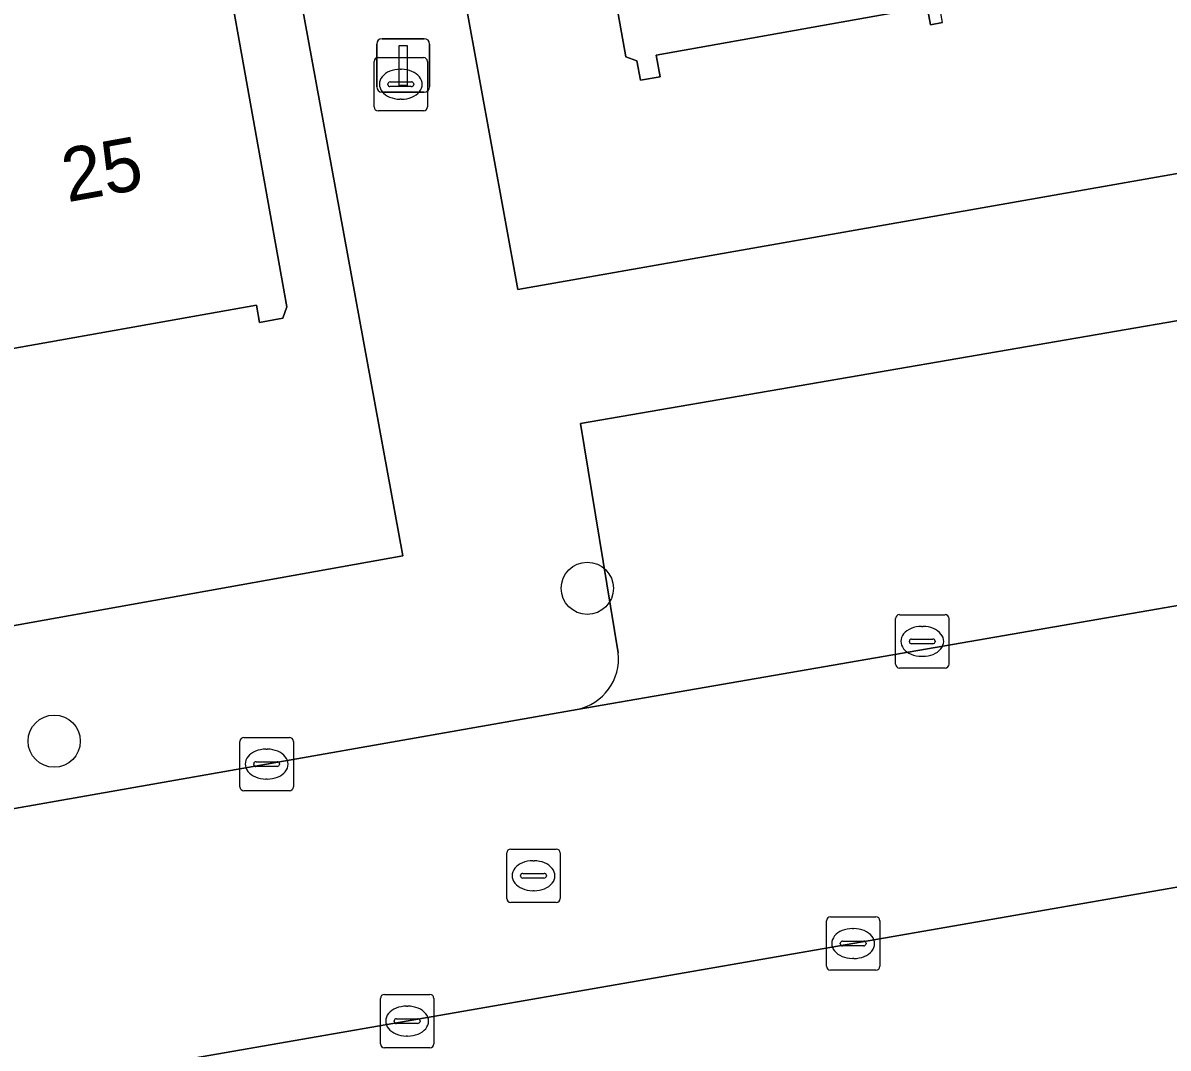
# Model space of a CAD drawing. Extents: x 157793 to 159380, y 380877 to 382313.
# Drawn here: x 158466.23 to 158487.67, y 381373.82 to 381393.01 of the extents above; entities that cross this region are included whole.
import ezdxf

# ---------------------------------------------------------------- set-up
doc = ezdxf.new("R2010")
doc.units = 0
for name, color, linetype in [('IMGEO_Boom', 7, 'Continuous'), ('IMGEO_Erf', 7, 'Continuous'), ('IMGEO_Kolk', 7, 'Continuous'), ('IMGEO_Lichtmast', 7, 'Continuous'), ('IMGEO_Pand', 7, 'Continuous'), ('IMGEO_Pand_nummerreeks', 7, 'Continuous'), ('IMGEO_Parkeervlak_open', 7, 'Continuous'), ('IMGEO_Rijbaan_lokaal_open', 7, 'Continuous'), ('IMGEO_Rioolput', 7, 'Continuous'), ('IMGEO_Voetpad_open', 7, 'Continuous')]:
    doc.layers.add(name, color=color, linetype=linetype)

msp = doc.modelspace()

# ---------------------------------------------------------------- linework, layer by layer
at = {"layer": 'IMGEO_Boom'}
for centre in [(158476.793, 381382.428), (158466.813, 381379.566)]:
    msp.add_circle(centre, 0.489, dxfattribs=at)
at = {"layer": 'IMGEO_Erf'}
for points in [[(158430.261, 381375.309), (158473.339, 381383.038), (158468.406, 381409.988), (158465.655, 381409.513)], [(158463.655, 381396.858), (158468.877, 381397.792), (158468.818, 381398.121), (158469.29, 381398.205), (158471.168, 381387.698), (158471.091, 381387.485), (158470.656, 381387.407), (158470.598, 381387.732), (158465.439, 381386.809)], [(158483.44, 381393.021), (158483.216, 381392.981), (158483.156, 381393.315), (158478.085, 381392.408), (158478.157, 381392.006), (158477.788, 381391.94), (158477.723, 381392.304), (158477.516, 381392.378), (158476.77, 381396.551)], [(158474.035, 381396.043), (158475.493, 381388.023), (158501.001, 381392.51), (158501.958, 381392.834), (158502.166, 381393.042)]]:
    msp.add_lwpolyline(points, dxfattribs=at)
at = {"layer": 'IMGEO_Kolk'}
for p, q in [((158472.875, 381392.366), (158473.727, 381392.366)), ((158472.8, 381391.44), (158472.8, 381392.292)), ((158473.288, 381392.146), (158473.313, 381392.146)), ((158473.801, 381392.292), (158473.801, 381391.44)), ((158473.059, 381391.86), (158473.059, 381391.872)), ((158473.497, 381391.823), (158473.099, 381391.823)), ((158473.102, 381391.909), (158473.5, 381391.909)), ((158473.543, 381391.872), (158473.543, 381391.86)), ((158473.311, 381391.586), (158473.286, 381391.586)), ((158473.727, 381391.366), (158472.875, 381391.366)), ((158482.563, 381381.008), (158482.563, 381381.86)), ((158482.638, 381381.934), (158483.49, 381381.934)), ((158483.564, 381381.86), (158483.564, 381381.008)), ((158483.051, 381381.714), (158483.076, 381381.714)), ((158482.822, 381381.428), (158482.822, 381381.44)), ((158482.865, 381381.477), (158483.263, 381381.477)), ((158483.306, 381381.44), (158483.306, 381381.428)), ((158483.26, 381381.391), (158482.862, 381381.391)), ((158483.074, 381381.154), (158483.049, 381381.154)), ((158483.49, 381380.934), (158482.638, 381380.934)), ((158470.289, 381378.71), (158470.289, 381379.562)), ((158470.364, 381379.636), (158471.216, 381379.636)), ((158471.29, 381379.562), (158471.29, 381378.71)), ((158470.777, 381379.416), (158470.802, 381379.416)), ((158470.548, 381379.13), (158470.548, 381379.142)), ((158470.986, 381379.093), (158470.588, 381379.093)), ((158470.591, 381379.179), (158470.989, 381379.179)), ((158471.032, 381379.142), (158471.032, 381379.13)), ((158470.8, 381378.856), (158470.775, 381378.856)), ((158471.216, 381378.636), (158470.364, 381378.636)), ((158481.345, 381376.277), (158482.197, 381376.277)), ((158481.27, 381375.351), (158481.27, 381376.203)), ((158481.758, 381376.057), (158481.783, 381376.057)), ((158482.271, 381376.203), (158482.271, 381375.351)), ((158481.529, 381375.771), (158481.529, 381375.783)), ((158481.967, 381375.734), (158481.569, 381375.734)), ((158481.572, 381375.82), (158481.97, 381375.82)), ((158482.013, 381375.783), (158482.013, 381375.771)), ((158481.781, 381375.497), (158481.756, 381375.497)), ((158482.197, 381375.277), (158481.345, 381375.277)), ((158472.994, 381374.824), (158473.846, 381374.824)), ((158472.919, 381373.898), (158472.919, 381374.75)), ((158473.407, 381374.604), (158473.432, 381374.604)), ((158473.92, 381374.75), (158473.92, 381373.898)), ((158473.221, 381374.367), (158473.619, 381374.367)), ((158473.178, 381374.318), (158473.178, 381374.33)), ((158473.616, 381374.281), (158473.218, 381374.281)), ((158473.662, 381374.33), (158473.662, 381374.318)), ((158473.43, 381374.044), (158473.405, 381374.044)), ((158473.846, 381373.824), (158472.994, 381373.824))]:
    msp.add_line(p, q, dxfattribs=at)
for points in [[(158472.875, 381392.366), (158473.727, 381392.366)], [(158472.8, 381391.44), (158472.8, 381392.292)], [(158473.801, 381392.292), (158473.801, 381391.44)], [(158473.727, 381391.366), (158472.875, 381391.366)], [(158482.563, 381381.008), (158482.563, 381381.86)], [(158482.638, 381381.934), (158483.49, 381381.934)], [(158483.564, 381381.86), (158483.564, 381381.008)], [(158483.49, 381380.934), (158482.638, 381380.934)], [(158470.289, 381378.71), (158470.289, 381379.562)], [(158470.364, 381379.636), (158471.216, 381379.636)], [(158471.29, 381379.562), (158471.29, 381378.71)], [(158471.216, 381378.636), (158470.364, 381378.636)], [(158481.345, 381376.277), (158482.197, 381376.277)], [(158481.27, 381375.351), (158481.27, 381376.203)], [(158482.271, 381376.203), (158482.271, 381375.351)], [(158482.197, 381375.277), (158481.345, 381375.277)], [(158472.994, 381374.824), (158473.846, 381374.824)], [(158472.919, 381373.898), (158472.919, 381374.75)], [(158473.92, 381374.75), (158473.92, 381373.898)], [(158473.846, 381373.824), (158472.994, 381373.824)]]:
    msp.add_lwpolyline(points, dxfattribs=at)
for centre, radius, start, end in [((158472.877, 381392.29), 0.0765, 91.552, 178.448), ((158472.877, 381392.29), 0.0765, 91.552, 178.448), ((158473.725, 381392.29), 0.0765, 1.552, 88.448), ((158473.725, 381392.29), 0.0765, 1.552, 88.448), ((158473.099, 381391.869), 0.0403, 85.8775, 175.7526), ((158473.096, 381391.859), 0.0366, 178.938, 274.7102), ((158473.5, 381391.866), 0.043, 264.8664, 352.4533), ((158473.504, 381391.871), 0.0386, 1.7309, 96.639), ((158472.877, 381391.442), 0.0765, 181.552, 268.448), ((158472.877, 381391.442), 0.0765, 181.552, 268.448), ((158473.725, 381391.442), 0.0765, 271.552, 358.448), ((158473.725, 381391.442), 0.0765, 271.552, 358.448), ((158482.64, 381381.858), 0.0765, 91.552, 178.448), ((158482.64, 381381.858), 0.0765, 91.552, 178.448), ((158483.488, 381381.858), 0.0765, 1.552, 88.448), ((158483.488, 381381.858), 0.0765, 1.552, 88.448), ((158482.862, 381381.437), 0.0403, 85.8775, 175.7526), ((158482.859, 381381.427), 0.0366, 178.938, 274.7102), ((158483.263, 381381.434), 0.043, 264.8664, 352.4533), ((158483.267, 381381.439), 0.0386, 1.7309, 96.639), ((158482.64, 381381.01), 0.0765, 181.552, 268.448), ((158482.64, 381381.01), 0.0765, 181.552, 268.448), ((158483.488, 381381.01), 0.0765, 271.552, 358.448), ((158483.488, 381381.01), 0.0765, 271.552, 358.448), ((158470.366, 381379.56), 0.0765, 91.552, 178.448), ((158470.366, 381379.56), 0.0765, 91.552, 178.448), ((158471.214, 381379.56), 0.0765, 1.552, 88.448), ((158471.214, 381379.56), 0.0765, 1.552, 88.448), ((158470.588, 381379.139), 0.0403, 85.8775, 175.7526), ((158470.585, 381379.129), 0.0366, 178.938, 274.7102), ((158470.989, 381379.136), 0.043, 264.8664, 352.4533), ((158470.993, 381379.141), 0.0386, 1.7309, 96.639), ((158470.366, 381378.712), 0.0765, 181.552, 268.448), ((158470.366, 381378.712), 0.0765, 181.552, 268.448), ((158471.214, 381378.712), 0.0765, 271.552, 358.448), ((158471.214, 381378.712), 0.0765, 271.552, 358.448), ((158481.347, 381376.201), 0.0765, 91.552, 178.448), ((158481.347, 381376.201), 0.0765, 91.552, 178.448), ((158482.195, 381376.201), 0.0765, 1.552, 88.448), ((158482.195, 381376.201), 0.0765, 1.552, 88.448), ((158481.569, 381375.78), 0.0403, 85.8775, 175.7526), ((158481.566, 381375.77), 0.0366, 178.938, 274.7102), ((158481.97, 381375.777), 0.043, 264.8664, 352.4533), ((158481.974, 381375.782), 0.0386, 1.7309, 96.639), ((158481.347, 381375.353), 0.0765, 181.552, 268.448), ((158481.347, 381375.353), 0.0765, 181.552, 268.448), ((158482.195, 381375.353), 0.0765, 271.552, 358.448), ((158482.195, 381375.353), 0.0765, 271.552, 358.448), ((158472.996, 381374.748), 0.0765, 91.552, 178.448), ((158472.996, 381374.748), 0.0765, 91.552, 178.448), ((158473.844, 381374.748), 0.0765, 1.552, 88.448), ((158473.844, 381374.748), 0.0765, 1.552, 88.448), ((158473.218, 381374.327), 0.0403, 85.8775, 175.7526), ((158473.623, 381374.329), 0.0386, 1.7309, 96.639), ((158473.215, 381374.317), 0.0366, 178.938, 274.7102), ((158473.619, 381374.324), 0.043, 264.8664, 352.4533), ((158472.996, 381373.9), 0.0765, 181.552, 268.448), ((158472.996, 381373.9), 0.0765, 181.552, 268.448), ((158473.844, 381373.9), 0.0765, 271.552, 358.448), ((158473.844, 381373.9), 0.0765, 271.552, 358.448)]:
    msp.add_arc(centre, radius, start, end, dxfattribs=at)
for centre, major_axis, ratio, start_param, end_param in [((158473.287, 381391.866), (-0.387, 0.002), 0.722429, 4.712389, 7.853982), ((158473.312, 381391.866), (-0.39, 0.002), 0.717154, 1.570796, 4.712389), ((158483.05, 381381.434), (-0.387, 0.002), 0.722429, 4.712389, 7.853982), ((158483.075, 381381.434), (-0.39, 0.002), 0.717154, 1.570796, 4.712389), ((158470.776, 381379.136), (-0.387, 0.002), 0.722429, 4.712389, 7.853982), ((158470.801, 381379.136), (-0.39, 0.002), 0.717154, 1.570796, 4.712389), ((158481.757, 381375.777), (-0.387, 0.002), 0.722429, 4.712389, 7.853982), ((158481.782, 381375.777), (-0.39, 0.002), 0.717154, 1.570796, 4.712389), ((158473.406, 381374.324), (-0.387, 0.002), 0.722429, 4.712389, 7.853982), ((158473.431, 381374.324), (-0.39, 0.002), 0.717154, 1.570796, 4.712389)]:
    msp.add_ellipse(centre, major_axis=major_axis, ratio=ratio, start_param=start_param, end_param=end_param, dxfattribs=at)
at = {"layer": 'IMGEO_Lichtmast'}
for p, q in [((158472.85, 381391.818), (158472.85, 381392.618)), ((158472.85, 381392.618), (158472.85, 381391.818)), ((158472.95, 381392.718), (158473.74, 381392.718)), ((158473.74, 381392.718), (158472.95, 381392.718)), ((158473.84, 381392.618), (158473.84, 381391.818)), ((158473.84, 381391.818), (158473.84, 381392.618)), ((158473.74, 381391.718), (158472.95, 381391.718)), ((158472.95, 381391.718), (158473.74, 381391.718))]:
    msp.add_line(p, q, dxfattribs=at)
msp.add_lwpolyline([(158473.27, 381392.593), (158473.42, 381392.593), (158473.42, 381391.843), (158473.27, 381391.843), (158473.27, 381392.593)], dxfattribs=at)
for centre, start, end in [((158472.95, 381392.618), 90, 180), ((158472.95, 381392.618), 90, 180), ((158473.74, 381392.618), 0, 90), ((158473.74, 381392.618), 360, 90), ((158472.95, 381391.818), 180, 270), ((158472.95, 381391.818), 180, 270), ((158473.74, 381391.818), 270, 0), ((158473.74, 381391.818), 270, 0)]:
    msp.add_arc(centre, 0.1, start, end, dxfattribs=at)
at = {"layer": 'IMGEO_Pand'}
for points in [[(158481.518, 381403.732), (158481.302, 381403.693), (158481.368, 381403.324), (158476.241, 381402.407), (158476.192, 381402.681), (158475.868, 381402.623), (158475.915, 381402.357), (158472.987, 381401.837), (158473.348, 381399.718), (158474.035, 381396.043), (158476.77, 381396.551), (158477.516, 381392.378), (158477.723, 381392.304), (158477.788, 381391.94), (158478.157, 381392.006), (158478.085, 381392.408), (158483.156, 381393.315), (158483.216, 381392.981), (158483.44, 381393.021)], [(158463.395, 381397.123), (158465.333, 381386.402), (158465.506, 381386.433), (158465.439, 381386.809), (158470.598, 381387.732), (158470.656, 381387.407), (158471.091, 381387.485), (158471.168, 381387.698), (158469.29, 381398.205), (158468.818, 381398.121), (158468.877, 381397.792), (158463.655, 381396.858), (158463.601, 381397.16)]]:
    msp.add_lwpolyline(points, close=True, dxfattribs=at)
at = {"layer": 'IMGEO_Parkeervlak_open'}
for points in [[(158503.047, 381385.672), (158502.313, 381389.933), (158476.663, 381385.514), (158477.371, 381381.22)], [(158476.602, 381380.158), (158504.063, 381384.916)]]:
    msp.add_lwpolyline(points, dxfattribs=at)
msp.add_arc((158476.399, 381381.114), 0.978, 281.973, 6.21, dxfattribs=at)
at = {"layer": 'IMGEO_Rijbaan_lokaal_open'}
for points in [[(158505.213, 381385.172), (158504.063, 381384.916), (158476.602, 381380.158), (158440.528, 381373.814), (158445.193, 381347.236), (158445.222, 381347.098), (158445.233, 381347.012), (158446.688, 381338.314), (158447.454, 381334.427), (158452.57, 381335.311), (158451.692, 381340.294), (158450.847, 381345.084), (158450.524, 381346.918), (158449.648, 381351.886), (158449.222, 381354.283), (158448.428, 381358.713), (158447.508, 381363.857)], [(158452.624, 381370.708), (158488.117, 381376.88), (158507.848, 381380.341), (158508.602, 381380.447)]]:
    msp.add_lwpolyline(points, dxfattribs=at)
at = {"layer": 'IMGEO_Rioolput'}
for p, q in [((158475.285, 381376.62), (158475.285, 381377.472)), ((158475.36, 381377.546), (158476.212, 381377.546)), ((158476.286, 381377.472), (158476.286, 381376.62)), ((158475.773, 381377.326), (158475.798, 381377.326)), ((158475.544, 381377.04), (158475.544, 381377.052)), ((158475.982, 381377.003), (158475.584, 381377.003)), ((158475.587, 381377.089), (158475.985, 381377.089)), ((158476.028, 381377.052), (158476.028, 381377.04)), ((158475.796, 381376.766), (158475.771, 381376.766)), ((158476.212, 381376.546), (158475.36, 381376.546))]:
    msp.add_line(p, q, dxfattribs=at)
for points in [[(158475.285, 381376.62), (158475.285, 381377.472)], [(158475.36, 381377.546), (158476.212, 381377.546)], [(158476.286, 381377.472), (158476.286, 381376.62)], [(158476.212, 381376.546), (158475.36, 381376.546)]]:
    msp.add_lwpolyline(points, dxfattribs=at)
for centre, radius, start, end in [((158475.362, 381377.47), 0.0765, 91.552, 178.448), ((158475.362, 381377.47), 0.0765, 91.552, 178.448), ((158476.21, 381377.47), 0.0765, 1.552, 88.448), ((158476.21, 381377.47), 0.0765, 1.552, 88.448), ((158475.584, 381377.049), 0.0403, 85.8775, 175.7526), ((158475.581, 381377.039), 0.0366, 178.938, 274.7102), ((158475.985, 381377.046), 0.043, 264.8664, 352.4533), ((158475.989, 381377.051), 0.0386, 1.7309, 96.639), ((158475.362, 381376.622), 0.0765, 181.552, 268.448), ((158475.362, 381376.622), 0.0765, 181.552, 268.448), ((158476.21, 381376.622), 0.0765, 271.552, 358.448), ((158476.21, 381376.622), 0.0765, 271.552, 358.448)]:
    msp.add_arc(centre, radius, start, end, dxfattribs=at)
for centre, major_axis, ratio, start_param, end_param in [((158475.772, 381377.046), (-0.387, 0.002), 0.722429, 4.712389, 7.853982), ((158475.797, 381377.046), (-0.39, 0.002), 0.717154, 1.570796, 4.712389)]:
    msp.add_ellipse(centre, major_axis=major_axis, ratio=ratio, start_param=start_param, end_param=end_param, dxfattribs=at)
at = {"layer": 'IMGEO_Voetpad_open'}
for points in [[(158474.035, 381396.043), (158473.348, 381399.718), (158472.987, 381401.837), (158472.222, 381406.104), (158470.761, 381414.277), (158470.458, 381415.965), (158470.43, 381416.122), (158469.743, 381416.009), (158466.904, 381415.544), (158466.711, 381415.512), (158465.383, 381413.078), (158465.765, 381410.939), (158465.425, 381410.878), (158465.575, 381409.986), (158465.655, 381409.513), (158468.406, 381409.988), (158473.339, 381383.038), (158430.261, 381375.309), (158426.84, 381374.689), (158426.648, 381374.654), (158425.473, 381374.444), (158426.243, 381370.08)], [(158509.214, 381390.904), (158508.68, 381393.861), (158501.001, 381392.51), (158475.493, 381388.023), (158474.035, 381396.043)], [(158477.371, 381381.22), (158476.663, 381385.514), (158502.313, 381389.933), (158503.047, 381385.672)], [(158442.91, 381348.784), (158439.604, 381348.192), (158435.23, 381372.903), (158440.528, 381373.814), (158476.602, 381380.158)], [(158488.117, 381376.88), (158452.624, 381370.708)]]:
    msp.add_lwpolyline(points, dxfattribs=at)
msp.add_arc((158476.399, 381381.114), 0.978, 281.973, 6.21, dxfattribs=at)

# ---------------------------------------------------------------- texts
at = {"layer": 'IMGEO_Pand_nummerreeks'}
msp.add_text('25', height=1, rotation=10.2077, dxfattribs=at).set_placement((158467.06, 381389.654))

doc.saveas('drawing.dxf')
